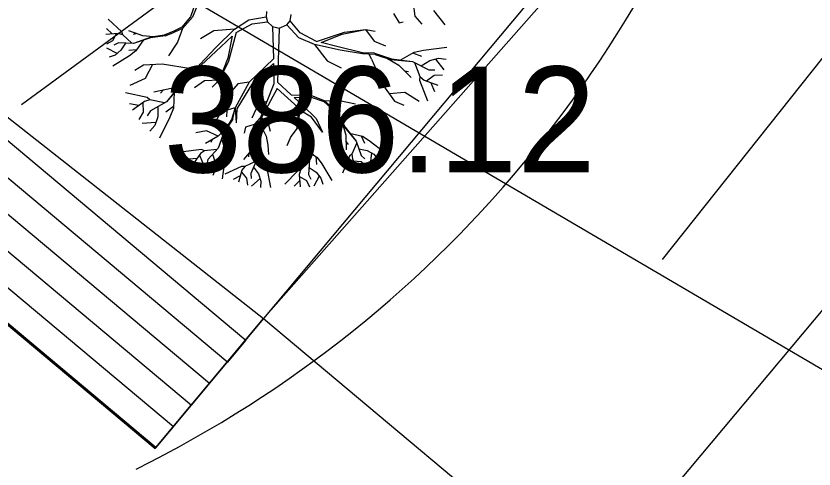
# Model space of a CAD drawing. Extents: x -438233 to -437334, y -1133133 to -1132623.
# Drawn here: x -437570.67 to -437565.01, y -1132705.19 to -1132701.98 of the extents above; entities that cross this region are included whole.
import ezdxf

# ---------------------------------------------------------------- set-up
doc = ezdxf.new("R2010")
doc.units = 0
for name, color, linetype in [('Vrstva 1', 7, 'Continuous'), ('Vrstva 11', 7, 'Continuous'), ('Vrstva 3', 7, 'Continuous'), ('Vrstva 50', 7, 'Continuous'), ('Vrstva 53', 7, 'Continuous'), ('Vrstva 55', 7, 'Continuous'), ('XR$3$Okno', 7, 'Continuous')]:
    doc.layers.add(name, color=color, linetype=linetype)

msp = doc.modelspace()

# ---------------------------------------------------------------- linework, layer by layer
at = {"layer": 'Vrstva 1'}
for p, q in [((-437569.3651, -1132701.8589), (-437569.4163, -1132701.989)), ((-437569.3899, -1132701.8711), (-437569.43, -1132701.9853)), ((-437567.851, -1132701.8907), (-437567.8395, -1132701.9809)), ((-437568.8915, -1132701.9471), (-437568.8952, -1132701.9858)), ((-437568.7249, -1132702.0147), (-437568.7156, -1132701.9694)), ((-437567.9914, -1132701.9625), (-437567.951, -1132702.0274)), ((-437567.8395, -1132701.9809), (-437567.7888, -1132702.0375)), ((-437567.7079, -1132701.9404), (-437567.6263, -1132702.0429)), ((-437569.9186, -1132702.0914), (-437570.0141, -1132702.0017)), ((-437569.43, -1132701.9853), (-437569.4913, -1132702.0583)), ((-437569.4163, -1132701.989), (-437569.4881, -1132702.0676)), ((-437569.1194, -1132702.0742), (-437569.017, -1132702.0071)), ((-437569.1074, -1132702.0968), (-437568.9927, -1132702.035)), ((-437569.017, -1132702.0071), (-437568.8952, -1132701.9858)), ((-437568.9927, -1132702.035), (-437568.8834, -1132702.0206)), ((-437568.8952, -1132701.9858), (-437568.8834, -1132702.0206)), ((-437568.8834, -1132702.0206), (-437568.8482, -1132702.0541)), ((-437568.7475, -1132702.0436), (-437568.7249, -1132702.0147)), ((-437568.6526, -1132702.098), (-437568.7249, -1132702.0147)), ((-437567.951, -1132702.0274), (-437567.9225, -1132702.022)), ((-437569.9859, -1132702.107), (-437570.0271, -1132702.0688)), ((-437569.9112, -1132702.1124), (-437569.9186, -1132702.0914)), ((-437569.7694, -1132702.1195), (-437569.8674, -1132702.0855)), ((-437569.5481, -1132702.0874), (-437569.6172, -1132702.1166)), ((-437569.6101, -1132702.1215), (-437569.5454, -1132702.0941)), ((-437569.4913, -1132702.0583), (-437569.5481, -1132702.0874)), ((-437569.4881, -1132702.0676), (-437569.5454, -1132702.0941)), ((-437569.4881, -1132702.0676), (-437569.5241, -1132702.1654)), ((-437569.2644, -1132702.0855), (-437569.3609, -1132702.1418)), ((-437569.1194, -1132702.0742), (-437569.2644, -1132702.0855)), ((-437569.2522, -1132702.2038), (-437569.1194, -1132702.0742)), ((-437568.8482, -1132702.0541), (-437568.843, -1132702.2839)), ((-437568.8482, -1132702.0541), (-437568.8014, -1132702.0649)), ((-437568.8014, -1132702.0649), (-437568.8141, -1132702.4486)), ((-437568.8014, -1132702.0649), (-437568.7475, -1132702.0436)), ((-437568.6627, -1132702.1335), (-437568.7475, -1132702.0436)), ((-437568.538, -1132702.1597), (-437568.339, -1132702.0938)), ((-437568.3537, -1132702.1088), (-437568.1901, -1132702.0752)), ((-437568.339, -1132702.0938), (-437568.1901, -1132702.0752)), ((-437568.1901, -1132702.0752), (-437568.1288, -1132702.1578)), ((-437568.1901, -1132702.0752), (-437568.1212, -1132702.0877)), ((-437569.9436, -1132702.1031), (-437570.0305, -1132702.1112)), ((-437569.9573, -1132702.1053), (-437569.9835, -1132702.1553)), ((-437569.9112, -1132702.1124), (-437569.9436, -1132702.1031)), ((-437569.8478, -1132702.1732), (-437569.9112, -1132702.1124)), ((-437569.8144, -1132702.1041), (-437569.8375, -1132702.111)), ((-437569.7103, -1132702.1288), (-437569.8348, -1132702.1737)), ((-437569.7152, -1132702.135), (-437569.8348, -1132702.1737)), ((-437569.7647, -1132702.1484), (-437569.8188, -1132702.2276)), ((-437569.6929, -1132702.1266), (-437569.7694, -1132702.1195)), ((-437569.6101, -1132702.1215), (-437569.7152, -1132702.135)), ((-437569.6172, -1132702.1166), (-437569.7103, -1132702.1288)), ((-437569.2159, -1132702.1979), (-437569.1341, -1132702.1217)), ((-437569.1341, -1132702.1217), (-437569.1662, -1132702.2788)), ((-437569.1074, -1132702.0968), (-437569.1618, -1132702.2989)), ((-437568.55, -1132702.1823), (-437568.6627, -1132702.1335)), ((-437568.538, -1132702.1597), (-437568.6526, -1132702.098)), ((-437568.5027, -1132702.1685), (-437568.3537, -1132702.1088)), ((-437569.9835, -1132702.1553), (-437570.0276, -1132702.1786)), ((-437569.9426, -1132702.1698), (-437569.9742, -1132702.1862)), ((-437569.8348, -1132702.1737), (-437569.9426, -1132702.1698)), ((-437569.8926, -1132702.1717), (-437569.9244, -1132702.2222)), ((-437569.5241, -1132702.1654), (-437569.5861, -1132702.2621)), ((-437569.3617, -1132702.3222), (-437569.2522, -1132702.2038)), ((-437569.3548, -1132702.3273), (-437569.2159, -1132702.1979)), ((-437568.55, -1132702.1823), (-437568.4611, -1132702.2972)), ((-437568.3692, -1132702.2222), (-437568.55, -1132702.1823)), ((-437568.3937, -1132702.195), (-437568.5027, -1132702.1685)), ((-437568.2094, -1132702.2398), (-437568.3937, -1132702.195)), ((-437568.1288, -1132702.1578), (-437568.047, -1132702.1906)), ((-437567.7782, -1132702.2215), (-437567.6121, -1132702.2019)), ((-437569.9511, -1132702.2452), (-437570.0234, -1132702.2085)), ((-437569.9654, -1132702.257), (-437570.0077, -1132702.2712)), ((-437569.8637, -1132702.2621), (-437569.9815, -1132702.3361)), ((-437569.9244, -1132702.2222), (-437569.9654, -1132702.257)), ((-437569.8132, -1132702.2195), (-437569.8686, -1132702.2239)), ((-437569.8188, -1132702.2276), (-437569.8637, -1132702.2621)), ((-437568.2099, -1132702.2484), (-437568.3692, -1132702.2222)), ((-437568.1198, -1132702.2523), (-437568.2099, -1132702.2484)), ((-437568.1254, -1132702.2435), (-437568.2094, -1132702.2398)), ((-437568.1462, -1132702.2849), (-437568.1636, -1132702.2504)), ((-437568.1254, -1132702.2435), (-437568.0044, -1132702.283)), ((-437568.1198, -1132702.2523), (-437568.0125, -1132702.2874)), ((-437567.9436, -1132702.2937), (-437567.8444, -1132702.2362)), ((-437567.8547, -1132702.242), (-437567.7922, -1132702.2656)), ((-437567.8444, -1132702.2362), (-437567.7782, -1132702.2215)), ((-437569.1662, -1132702.2788), (-437569.2279, -1132702.4339)), ((-437569.1618, -1132702.2989), (-437569.2279, -1132702.4339)), ((-437568.843, -1132702.2839), (-437569.015, -1132702.4483)), ((-437568.8425, -1132702.3158), (-437568.992, -1132702.4559)), ((-437568.8425, -1132702.3158), (-437568.8388, -1132702.4606)), ((-437568.4611, -1132702.2972), (-437568.3609, -1132702.3469)), ((-437568.1462, -1132702.2849), (-437568.0617, -1132702.4748)), ((-437568.0328, -1132702.2807), (-437567.9534, -1132702.3275)), ((-437568.0125, -1132702.2874), (-437567.8549, -1132702.3026)), ((-437568.0044, -1132702.283), (-437567.8549, -1132702.3026)), ((-437567.8549, -1132702.3026), (-437567.74, -1132702.3621)), ((-437567.8412, -1132702.3097), (-437567.8035, -1132702.4084)), ((-437567.7934, -1132702.3342), (-437567.7327, -1132702.2959)), ((-437567.7327, -1132702.2959), (-437567.6704, -1132702.279)), ((-437567.6918, -1132702.2849), (-437567.6325, -1132702.3618)), ((-437567.6704, -1132702.279), (-437567.617, -1132702.2856)), ((-437569.7649, -1132702.3273), (-437569.8255, -1132702.3665)), ((-437569.6324, -1132702.3217), (-437569.7649, -1132702.3273)), ((-437569.7005, -1132702.3246), (-437569.7532, -1132702.4226)), ((-437569.4273, -1132702.3555), (-437569.6324, -1132702.3217)), ((-437569.4273, -1132702.3555), (-437569.3889, -1132702.3599)), ((-437569.4146, -1132702.3952), (-437569.3617, -1132702.3222)), ((-437569.3548, -1132702.3273), (-437569.4043, -1132702.3954)), ((-437567.9534, -1132702.3275), (-437567.8647, -1132702.4148)), ((-437567.9127, -1132702.3675), (-437567.8843, -1132702.3721)), ((-437567.74, -1132702.3621), (-437567.6976, -1132702.3606)), ((-437569.7532, -1132702.4226), (-437569.8617, -1132702.4733)), ((-437569.4043, -1132702.3954), (-437569.5035, -1132702.475)), ((-437569.4146, -1132702.3952), (-437569.5026, -1132702.4657)), ((-437569.2279, -1132702.4339), (-437569.3306, -1132702.4398)), ((-437569.2279, -1132702.4339), (-437569.2764, -1132702.4843)), ((-437567.8035, -1132702.4084), (-437567.8067, -1132702.4351)), ((-437567.8035, -1132702.4084), (-437567.7731, -1132702.4349)), ((-437567.7574, -1132702.4398), (-437567.703, -1132702.3988)), ((-437567.703, -1132702.3988), (-437567.6432, -1132702.3964)), ((-437569.5026, -1132702.4657), (-437569.6018, -1132702.589)), ((-437569.5035, -1132702.475), (-437569.6018, -1132702.589)), ((-437569.4861, -1132702.4525), (-437569.5689, -1132702.4929)), ((-437569.3306, -1132702.4398), (-437569.4031, -1132702.4902)), ((-437569.0939, -1132702.4603), (-437569.1365, -1132702.511)), ((-437569.015, -1132702.4483), (-437569.1135, -1132702.6316)), ((-437568.992, -1132702.4559), (-437569.1025, -1132702.6387)), ((-437569.015, -1132702.4483), (-437569.0939, -1132702.4603)), ((-437568.8388, -1132702.4606), (-437568.9344, -1132702.7002)), ((-437568.8141, -1132702.4486), (-437568.7161, -1132702.539)), ((-437568.0617, -1132702.4748), (-437567.9838, -1132702.5826)), ((-437567.8067, -1132702.4351), (-437567.7488, -1132702.5811)), ((-437567.7731, -1132702.4349), (-437567.6749, -1132702.4709)), ((-437567.7253, -1132702.4525), (-437567.7003, -1132702.515)), ((-437569.7395, -1132702.5566), (-437569.8928, -1132702.5243)), ((-437569.5689, -1132702.4929), (-437569.6905, -1132702.5191)), ((-437569.6246, -1132702.5047), (-437569.6442, -1132702.526)), ((-437569.5462, -1132702.5194), (-437569.5525, -1132702.634)), ((-437568.8153, -1132702.4929), (-437568.9273, -1132702.6999)), ((-437568.8156, -1132702.4939), (-437568.6671, -1132702.6291)), ((-437568.7161, -1132702.539), (-437568.5762, -1132702.5409)), ((-437568.5762, -1132702.5409), (-437568.477, -1132702.5801)), ((-437568.0218, -1132702.5302), (-437567.9105, -1132702.5201)), ((-437567.9105, -1132702.5201), (-437567.8089, -1132702.5831)), ((-437569.7985, -1132702.6147), (-437569.8647, -1132702.6015)), ((-437569.7576, -1132702.5848), (-437569.8419, -1132702.6468)), ((-437569.7703, -1132702.5951), (-437569.7662, -1132702.6627)), ((-437569.7186, -1132702.5738), (-437569.7576, -1132702.5848)), ((-437569.7186, -1132702.5738), (-437569.7395, -1132702.5566)), ((-437569.6155, -1132702.5963), (-437569.7186, -1132702.5738)), ((-437569.6018, -1132702.589), (-437569.7152, -1132702.6522)), ((-437568.8893, -1132702.5868), (-437568.9513, -1132702.6068)), ((-437568.6958, -1132702.5578), (-437568.5745, -1132702.5549)), ((-437568.6958, -1132702.5578), (-437568.637, -1132702.612)), ((-437568.5745, -1132702.5549), (-437568.4846, -1132702.5863)), ((-437568.4846, -1132702.5863), (-437568.4373, -1132702.6291)), ((-437568.477, -1132702.5801), (-437568.3731, -1132702.5789)), ((-437568.477, -1132702.5801), (-437568.4321, -1132702.6242)), ((-437568.3731, -1132702.5789), (-437568.2604, -1132702.6029)), ((-437567.9838, -1132702.5826), (-437567.9179, -1132702.6115)), ((-437569.7152, -1132702.6522), (-437569.7373, -1132702.6884)), ((-437569.6628, -1132702.6228), (-437569.6638, -1132702.6946)), ((-437569.5516, -1132702.6225), (-437569.6057, -1132702.6615)), ((-437569.5525, -1132702.634), (-437569.5765, -1132702.6977)), ((-437569.1743, -1132702.647), (-437569.2228, -1132702.6742)), ((-437569.1743, -1132702.647), (-437569.176, -1132702.6938)), ((-437569.1135, -1132702.6316), (-437569.1743, -1132702.647)), ((-437569.1135, -1132702.6316), (-437569.1397, -1132702.7132)), ((-437569.1314, -1132702.7107), (-437569.1135, -1132702.6316)), ((-437569.1135, -1132702.6316), (-437569.1079, -1132702.7374)), ((-437569.1025, -1132702.6387), (-437569.1079, -1132702.7374)), ((-437568.9513, -1132702.6068), (-437568.9954, -1132702.7046)), ((-437568.6669, -1132702.7046), (-437568.6671, -1132702.6291)), ((-437568.66, -1132702.7056), (-437568.6551, -1132702.6473)), ((-437568.5725, -1132702.6965), (-437568.6551, -1132702.6473)), ((-437568.637, -1132702.612), (-437568.5399, -1132702.7073)), ((-437568.3854, -1132702.6835), (-437568.4373, -1132702.6291)), ((-437568.4321, -1132702.6242), (-437568.3836, -1132702.675)), ((-437569.7662, -1132702.6627), (-437569.797, -1132702.7142)), ((-437569.6638, -1132702.6946), (-437569.6839, -1132702.7558)), ((-437569.5765, -1132702.6977), (-437569.6518, -1132702.8469)), ((-437569.2997, -1132702.6745), (-437569.3097, -1132702.7017)), ((-437569.2228, -1132702.6742), (-437569.2997, -1132702.6745)), ((-437569.2228, -1132702.6742), (-437569.2517, -1132702.7249)), ((-437569.1397, -1132702.7132), (-437569.1904, -1132702.7923)), ((-437569.1314, -1132702.7107), (-437569.1885, -1132702.7997)), ((-437568.9344, -1132702.7002), (-437568.9792, -1132702.748)), ((-437568.9329, -1132702.7752), (-437568.9344, -1132702.7002)), ((-437568.9273, -1132702.6999), (-437568.8768, -1132702.7514)), ((-437568.9273, -1132702.6999), (-437568.9258, -1132702.77)), ((-437568.674, -1132702.7747), (-437568.6669, -1132702.7046)), ((-437568.6387, -1132702.7779), (-437568.6666, -1132702.7083)), ((-437568.634, -1132702.7707), (-437568.66, -1132702.7056)), ((-437568.4949, -1132702.8024), (-437568.5725, -1132702.6965)), ((-437568.5399, -1132702.7073), (-437568.4949, -1132702.8024)), ((-437568.3854, -1132702.6835), (-437568.341, -1132702.7663)), ((-437568.3836, -1132702.675), (-437568.3337, -1132702.7683)), ((-437569.677, -1132702.735), (-437569.7738, -1132702.7421)), ((-437569.6839, -1132702.7558), (-437569.7189, -1132702.797)), ((-437569.0397, -1132702.7685), (-437569.0495, -1132702.8112)), ((-437568.9792, -1132702.748), (-437569.0397, -1132702.7685)), ((-437568.9792, -1132702.748), (-437568.9996, -1132702.806)), ((-437568.9258, -1132702.77), (-437568.952, -1132702.8727)), ((-437568.9258, -1132702.77), (-437568.8952, -1132702.8308)), ((-437568.8768, -1132702.7514), (-437568.8651, -1132702.7952)), ((-437568.634, -1132702.7707), (-437568.6228, -1132702.8763)), ((-437568.3493, -1132702.7507), (-437568.3288, -1132702.8249)), ((-437568.341, -1132702.7663), (-437568.255, -1132702.8665)), ((-437568.3337, -1132702.7683), (-437568.255, -1132702.8665)), ((-437569.3183, -1132702.794), (-437569.3933, -1132702.8073)), ((-437569.2355, -1132702.8315), (-437569.3183, -1132702.794)), ((-437569.1904, -1132702.7923), (-437569.2357, -1132702.9163)), ((-437569.1885, -1132702.7997), (-437569.2357, -1132702.9163)), ((-437569.1809, -1132702.7771), (-437569.2355, -1132702.8315)), ((-437568.9329, -1132702.7752), (-437568.9562, -1132702.8661)), ((-437568.8952, -1132702.8308), (-437568.8829, -1132702.8959)), ((-437568.674, -1132702.7747), (-437568.7195, -1132702.833)), ((-437568.6387, -1132702.7779), (-437568.6289, -1132702.8714)), ((-437568.3288, -1132702.8249), (-437568.3258, -1132702.9285)), ((-437568.3035, -1132702.8102), (-437568.2104, -1132702.8327)), ((-437568.22, -1132702.8303), (-437568.196, -1132702.8808)), ((-437569.2355, -1132702.8315), (-437569.3244, -1132702.8844)), ((-437569.2762, -1132702.8555), (-437569.286, -1132702.8776)), ((-437569.2103, -1132702.8465), (-437569.1848, -1132702.9383)), ((-437568.9518, -1132702.8491), (-437568.9866, -1132702.9177)), ((-437568.9562, -1132702.8661), (-437568.9604, -1132702.9981)), ((-437568.952, -1132702.8727), (-437568.9604, -1132702.9981)), ((-437568.7195, -1132702.833), (-437568.7482, -1132702.9011)), ((-437568.6308, -1132702.8538), (-437568.6394, -1132702.9302)), ((-437568.6289, -1132702.8714), (-437568.5867, -1132702.9966)), ((-437568.6228, -1132702.8763), (-437568.5867, -1132702.9966)), ((-437568.3273, -1132702.8722), (-437568.3128, -1132702.8915)), ((-437568.2508, -1132702.8788), (-437568.2854, -1132702.9599)), ((-437568.255, -1132702.8665), (-437568.2205, -1132702.969)), ((-437568.2104, -1132702.8327), (-437568.1622, -1132702.8621)), ((-437568.1622, -1132702.8621), (-437568.0514, -1132702.9464)), ((-437569.3531, -1132702.9271), (-437569.4827, -1132702.9427)), ((-437569.332, -1132702.9351), (-437569.36, -1132702.954)), ((-437569.332, -1132702.9351), (-437569.3531, -1132702.9271)), ((-437569.2446, -1132702.9256), (-437569.332, -1132702.9351)), ((-437569.2357, -1132702.9163), (-437569.3085, -1132702.9961)), ((-437569.1872, -1132702.9293), (-437569.2196, -1132702.9743)), ((-437569.1848, -1132702.9383), (-437569.1867, -1132702.9952)), ((-437568.9866, -1132702.9177), (-437569.0544, -1132702.9959)), ((-437568.9579, -1132702.9239), (-437568.9048, -1132703.0033)), ((-437568.8829, -1132702.8959), (-437568.8778, -1132702.9609)), ((-437568.6394, -1132702.9302), (-437568.6754, -1132703.0273)), ((-437568.6105, -1132702.9261), (-437568.5326, -1132702.9819)), ((-437568.2366, -1132702.9214), (-437568.1778, -1132702.9332)), ((-437568.1778, -1132702.9332), (-437568.131, -1132702.9589)), ((-437569.3842, -1132702.9888), (-437569.4401, -1132702.9957)), ((-437569.36, -1132702.954), (-437569.4097, -1132703.0258)), ((-437569.3673, -1132702.9658), (-437569.3458, -1132703.0182)), ((-437569.3085, -1132702.9961), (-437569.3161, -1132703.0307)), ((-437569.2747, -1132702.9589), (-437569.2566, -1132703.016)), ((-437569.1867, -1132702.9952), (-437569.2063, -1132703.1331)), ((-437569.0175, -1132702.9535), (-437569.0197, -1132702.9775)), ((-437568.9604, -1132702.9981), (-437569.004, -1132703.0971)), ((-437568.9101, -1132702.9952), (-437568.9263, -1132703.0483)), ((-437568.6558, -1132702.9746), (-437568.6495, -1132702.9979)), ((-437568.5867, -1132702.9966), (-437568.5929, -1132703.1042)), ((-437568.5407, -1132702.9763), (-437568.5373, -1132703.0317)), ((-437568.5326, -1132702.9819), (-437568.4988, -1132703.0273)), ((-437568.3025, -1132702.9741), (-437568.352, -1132703.0951)), ((-437568.2854, -1132702.9599), (-437568.3025, -1132702.9741)), ((-437568.2854, -1132702.9599), (-437568.2825, -1132702.9932)), ((-437568.2825, -1132702.9932), (-437568.2442, -1132703.0716)), ((-437568.2205, -1132702.969), (-437568.1943, -1132702.9925)), ((-437568.1467, -1132702.9503), (-437568.1555, -1132703.0309)), ((-437568.131, -1132702.9589), (-437568.1024, -1132702.9939)), ((-437569.3458, -1132703.0182), (-437569.3565, -1132703.067)), ((-437569.2561, -1132703.0513), (-437569.3308, -1132703.0831)), ((-437569.2566, -1132703.016), (-437569.2561, -1132703.0696)), ((-437569.0679, -1132703.0456), (-437569.1865, -1132703.1015)), ((-437569.0456, -1132703.0466), (-437569.0679, -1132703.0456)), ((-437569.0456, -1132703.0466), (-437569.066, -1132703.0733)), ((-437568.9655, -1132703.0099), (-437569.0456, -1132703.0466)), ((-437568.9836, -1132703.0513), (-437568.9484, -1132703.0993)), ((-437568.9048, -1132703.0033), (-437568.8888, -1132703.0574)), ((-437568.8888, -1132703.0574), (-437568.8638, -1132703.1946)), ((-437568.5872, -1132703.0094), (-437568.6495, -1132703.0716)), ((-437568.5899, -1132703.0542), (-437568.5399, -1132703.0873)), ((-437568.4988, -1132703.0273), (-437568.4275, -1132703.1468)), ((-437568.2636, -1132703.0314), (-437568.2849, -1132703.0839)), ((-437568.2756, -1132703.0055), (-437568.2192, -1132703.0123)), ((-437568.2192, -1132703.0123), (-437568.182, -1132703.0451)), ((-437569.2561, -1132703.0696), (-437569.273, -1132703.1113)), ((-437569.078, -1132703.114), (-437569.1289, -1132703.1382)), ((-437569.066, -1132703.0733), (-437569.0907, -1132703.1569)), ((-437569.0691, -1132703.0866), (-437569.0324, -1132703.1299)), ((-437569.004, -1132703.0971), (-437569.0003, -1132703.1324)), ((-437568.9484, -1132703.0993), (-437568.9312, -1132703.15)), ((-437568.671, -1132703.0787), (-437568.7622, -1132703.1721)), ((-437568.6495, -1132703.0716), (-437568.671, -1132703.0787)), ((-437568.6495, -1132703.0716), (-437568.6595, -1132703.1037)), ((-437568.6595, -1132703.1037), (-437568.6534, -1132703.1907)), ((-437568.5929, -1132703.1042), (-437568.5772, -1132703.136)), ((-437568.5399, -1132703.0873), (-437568.5061, -1132703.1287)), ((-437567.1218, -1132703.0883), (-437567.1218, -1132703.0883)), ((-437569.0324, -1132703.1299), (-437569.0273, -1132703.1792)), ((-437568.9371, -1132703.1329), (-437568.9976, -1132703.1863)), ((-437568.9312, -1132703.15), (-437568.9337, -1132703.1951)), ((-437568.6563, -1132703.1463), (-437568.6955, -1132703.1868)), ((-437568.6578, -1132703.1174), (-437568.6081, -1132703.1449)), ((-437568.6081, -1132703.1449), (-437568.5858, -1132703.1897)), ((-437568.5177, -1132703.1147), (-437568.5559, -1132703.186)), ((-437568.5061, -1132703.1287), (-437568.4929, -1132703.1718))]:
    msp.add_line(p, q, dxfattribs=at)
msp.add_lwpolyline([(-437584.7672, -1132696.5818), (-437581.0425, -1132692.1358), (-437578.7429, -1132694.0624), (-437578.486, -1132693.7558), (-437576.1864, -1132695.6823), (-437574.1314, -1132693.2294), (-437567.9982, -1132698.3676), (-437566.7119, -1132696.8342), (-437564.4165, -1132698.7572), (-437568.9128, -1132704.1241), (-437568.9128, -1132704.1241), (-437569.678, -1132705.0375), (-437574.2649, -1132701.1947), (-437576.3352, -1132703.6459)], close=True, dxfattribs=at)
at = {"layer": 'Vrstva 11'}
msp.add_arc((-437573.5457, -1132697.6344), 8.4267, 296.26349, 345.78816, dxfattribs=at)
at = {"layer": 'Vrstva 50'}
for points in [[(-437546.5898, -1132726.0693), (-437566.4958, -1132709.4633), (-437566.6107, -1132706.0528), (-437562.1153, -1132700.6869), (-437566.6725, -1132696.8033), (-437567.9982, -1132698.3676), (-437574.1314, -1132693.2294), (-437576.1864, -1132695.6823), (-437578.486, -1132693.7558)], [(-437584.7672, -1132696.5818), (-437576.3352, -1132703.6459), (-437574.2649, -1132701.1947), (-437569.678, -1132705.0375), (-437568.9128, -1132704.1241), (-437566.6107, -1132706.0528), (-437566.4958, -1132709.4633), (-437572.5968, -1132716.7263), (-437575.196, -1132714.5488), (-437576.7863, -1132709.1612), (-437577.0994, -1132708.3133), (-437577.4487, -1132707.688), (-437578.1701, -1132706.7344), (-437578.6877, -1132706.2605)]]:
    msp.add_lwpolyline(points, dxfattribs=at)
at = {"layer": 'Vrstva 53'}
msp.add_lwpolyline([(-437570.6298, -1132702.6082), (-437569.3908, -1132701.6963), (-437568.3508, -1132700.2363), (-437567.2008, -1132700.7463), (-437566.3908, -1132701.1563)], dxfattribs=at)
at = {"layer": 'Vrstva 55'}
msp.add_line((-437559.5979, -1132695.5409), (-437566.0838, -1132703.7066), dxfattribs=at)
msp.add_lwpolyline([(-437504.5618, -1132766.3533), (-437512.5368, -1132750.5323), (-437518.9788, -1132739.4053), (-437550.8728, -1132712.7403), (-437570.6298, -1132701.1534)], dxfattribs=at)
at = {"layer": 'XR$3$Okno'}
for points in [[(-437569.0387, -1132704.2795), (-437577.4708, -1132697.2154), (-437577.5992, -1132697.3687), (-437569.1672, -1132704.4328), (-437569.0387, -1132704.2795)], [(-437577.8561, -1132697.6754), (-437569.4241, -1132704.7394), (-437569.2956, -1132704.5861), (-437577.7276, -1132697.522), (-437577.8561, -1132697.6754)], [(-437569.5525, -1132704.8927), (-437577.9845, -1132697.8287), (-437578.1129, -1132697.982), (-437569.6809, -1132705.046), (-437569.5525, -1132704.8927)]]:
    msp.add_lwpolyline(points, dxfattribs=at)
msp.add_lwpolyline([(-437566.0788, -1132700.7583), (-437565.2272, -1132699.6872), (-437567.5664, -1132697.8273), (-437571.1661, -1132702.3546), (-437568.9128, -1132704.1241), (-437566.8316, -1132701.769), (-437567.5984, -1132701.2317), (-437566.9362, -1132700.125)], close=True, dxfattribs=at)

# ---------------------------------------------------------------- texts
at = {"layer": 'Vrstva 3'}
msp.add_text('386.12 ', height=0.75, dxfattribs=at).set_placement((-437569.6218, -1132703.0883))

doc.saveas('drawing.dxf')
